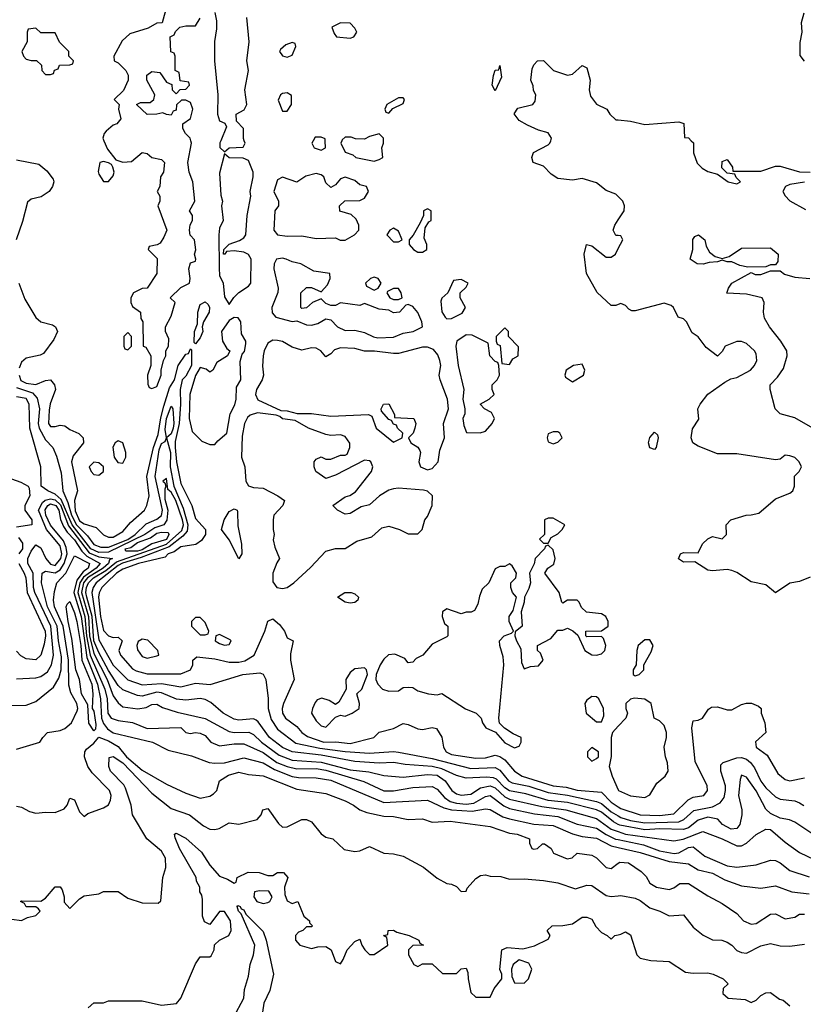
# Model space of a CAD drawing. Header units: inches. Extents: x 2348341 to 2479810, y 460419 to 613669.
# Tile 516 of 656: x 2417523 to 2420766, y 556425 to 560501. Entities that reach past the tile are written whole.
import ezdxf

# ---------------------------------------------------------------- set-up
doc = ezdxf.new("R2010")
doc.units = ezdxf.units.IN
doc.header["$MEASUREMENT"] = 0
for name, color, linetype in [('C4515', 7, 'Continuous'), ('C4516', 7, 'Continuous'), ('C4525', 7, 'Continuous'), ('C4526', 7, 'Continuous')]:
    doc.layers.add(name, color=color, linetype=linetype)

msp = doc.modelspace()

# ---------------------------------------------------------------- linework, layer by layer
at = {"layer": 'C4515', "color": 2}
for points, elevation in [([(2417870.7, 560000), (2417885.5, 559965.5), (2417920.7, 559920.7), (2417950, 559910.6), (2417985.4, 559914.6), (2418030, 559951.3), (2418050, 559946.8), (2418070, 559931), (2418110, 559922), (2418122, 559910), (2418118, 559870), (2418106, 559850), (2418102, 559810), (2418092, 559790), (2418102, 559770), (2418102, 559750), (2418094, 559730), (2418132, 559630), (2418119.8, 559600.2), (2418103.6, 559576.4), (2418091.6, 559568.4), (2418058, 559562), (2418054, 559550), (2418092, 559512), (2418090.7, 559450), (2418050.7, 559389.3), (2418030, 559388), (2417994, 559370), (2417982, 559350), (2417982, 559330), (2417990, 559314), (2418022, 559290), (2418023.6, 559263.6), (2418032, 559250), (2418034, 559150), (2418044.7, 559144.7), (2418064.7, 559110), (2418064.7, 559070), (2418052, 559030), (2418052.7, 558992.7), (2418058, 558978), (2418070, 558974), (2418090, 558982), (2418108, 559030), (2418108, 559050), (2418118, 559090), (2418128, 559110), (2418128, 559130), (2418139, 559150), (2418140.4, 559180.4), (2418126, 559210), (2418126, 559230), (2418150, 559274), (2418166, 559330), (2418146, 559350), (2418190, 559392), (2418226, 559410), (2418228, 559430), (2418222, 559470), (2418230, 559494), (2418250, 559502), (2418252, 559510), (2418246, 559530), (2418251.5, 559548.5), (2418246, 559590), (2418228.4, 559608.4), (2418226, 559630), (2418228.4, 559651.6), (2418238, 559670), (2418238, 559690), (2418226, 559710), (2418248, 559750), (2418239, 559830), (2418224, 559870), (2418219, 559910), (2418234, 559990), (2418231.3, 560000)], 82), ([(2418354.8, 560000), (2418351.3, 559991.3), (2418351.6, 559971.6), (2418370, 559954), (2418389.1, 559970.9), (2418447.3, 559972.7), (2418455.3, 559990), (2418451.9, 560000)], 82), ([(2418737.5, 560000), (2418732, 559990), (2418742, 559970), (2418770, 559961), (2418788, 559970), (2418787.5, 560000)], 82), ([(2418855.5, 560000), (2418851.3, 559990), (2418870, 559952), (2418901, 559941), (2418914, 559930), (2418990, 559916), (2419010, 559922), (2419026, 559930), (2419022, 559970), (2419028, 559990), (2419028, 560000)], 82), ([(2420000, 559768.9), (2419990, 559779.3), (2419950, 559794), (2419910, 559825.2), (2419850, 559844), (2419810, 559837.2), (2419750, 559844), (2419722, 559862), (2419690, 559895.3), (2419648, 559910), (2419642, 559930), (2419648.9, 559951.1), (2419710, 559982.8), (2419717.2, 559990), (2419720.6, 560000)], 78), ([(2417510, 559920.5), (2417602.5, 559902.5), (2417634.9, 559874.9), (2417660.7, 559840.7), (2417664, 559830), (2417659.1, 559810), (2417644, 559790), (2417611.7, 559768.3), (2417570, 559758), (2417554.6, 559745.4), (2417534.3, 559665.7), (2417508.1, 559590)], 78), ([(2420000, 559607), (2419990, 559608), (2419978, 559630), (2419985.2, 559650), (2420000, 559672.9)], 78), ([(2420000, 559322), (2419990, 559318), (2419970, 559318), (2419912.1, 559372.1), (2419869, 559450), (2419859.3, 559530), (2419868.7, 559570), (2419890, 559564.7), (2419950, 559518), (2419970, 559518), (2419988, 559530), (2420000, 559554)], 78), ([(2417519.1, 559410), (2417543.4, 559343.4), (2417590, 559267.7), (2417610, 559250.6), (2417658.4, 559238.4), (2417671, 559230), (2417678.8, 559210), (2417663.4, 559176.6), (2417620.7, 559119.3), (2417607.7, 559112.3), (2417550, 559100.5), (2417530, 559082.9), (2417521.2, 559058.8)], 78), ([(2417520.6, 559030), (2417527.8, 559007.8), (2417550, 558996.5), (2417590, 558990.3), (2417630, 559008), (2417650, 559010.7), (2417667.3, 558990), (2417670.4, 558969.6), (2417649.1, 558910.9), (2417644.4, 558884.4), (2417642.4, 558830), (2417650, 558817.3), (2417670, 558816.3), (2417690, 558822), (2417710, 558819.1), (2417730, 558804.9), (2417768, 558788), (2417786, 558770), (2417786.8, 558750), (2417743.9, 558696.1), (2417737.4, 558670), (2417762.4, 558550), (2417749.2, 558510.8), (2417751.7, 558468.3), (2417770, 558426.2), (2417790, 558413.4), (2417839, 558399), (2417869, 558369), (2417890, 558358.4), (2417910, 558359.5), (2417950, 558381.6), (2417980.6, 558419.4), (2418039.5, 558470), (2418049.5, 558490), (2418058.4, 558530), (2418049.5, 558610), (2418076.3, 558730), (2418096.3, 558783.7), (2418106.5, 558853.5), (2418118.8, 558901.2), (2418143.2, 558976.8), (2418163.1, 559010), (2418178.5, 559070), (2418210, 559115.8), (2418221.2, 559118.8), (2418230, 559138), (2418234, 559134), (2418234, 559070), (2418210, 559025.7), (2418195.2, 559010), (2418186.5, 558970), (2418188.8, 558908.8), (2418183.3, 558830), (2418165.5, 558754.5), (2418165.8, 558730), (2418171.7, 558670), (2418190, 558581), (2418234.9, 558490), (2418250, 558436), (2418292, 558390), (2418291.3, 558370), (2418274.4, 558345.6), (2418251, 558329), (2418190, 558318.4), (2418161.6, 558298.4), (2418137.3, 558290), (2418124.4, 558275.6), (2418014, 558250), (2417950, 558226.4), (2417923.9, 558210), (2417881.5, 558170), (2417862.4, 558150), (2417851.1, 558128.9), (2417848.8, 558110), (2417857, 558030), (2417870, 557972.2), (2417890, 557950.3), (2417910, 557943.8), (2417930, 557944.9), (2417947.3, 557930), (2417932.7, 557890), (2417939.3, 557870), (2417990, 557814.4), (2418005.1, 557805.1), (2418050, 557792.7), (2418190, 557792.4), (2418229.2, 557810), (2418239.3, 557830), (2418239.3, 557850), (2418256, 557864), (2418330, 557855.2), (2418390, 557841.2), (2418430, 557840.7), (2418453.8, 557846.2), (2418492.8, 557870), (2418536.9, 557970), (2418550, 558011), (2418570, 558021), (2418597.5, 557997.5), (2418618, 557970), (2418630, 557942), (2418654, 557930), (2418643.5, 557876.5), (2418642.8, 557850), (2418659.1, 557770), (2418614.9, 557670), (2418608.8, 557650), (2418610.4, 557630), (2418622.4, 557610), (2418670, 557575.3), (2418690, 557550.4), (2418713.4, 557533.4), (2418781, 557510), (2418831.3, 557511.3), (2418890, 557505.2), (2418988, 557530), (2419010, 557552), (2419070, 557566.8), (2419110, 557587.3), (2419130, 557584), (2419170, 557564.9), (2419190, 557562), (2419230, 557570.7), (2419247.1, 557567.1), (2419270, 557531), (2419277.1, 557490), (2419288, 557470), (2419310, 557459.6), (2419410, 557444.2), (2419450, 557446), (2419490, 557456.5), (2419510, 557450.3), (2419530, 557436.5), (2419570.4, 557390), (2419602, 557370), (2419730, 557329.3), (2419783.6, 557323.6), (2419830, 557311.1), (2419930, 557303.1), (2419970, 557262), (2420000, 557242.3)], 78), ([(2417510, 558977.8), (2417575.8, 558955.8), (2417594.9, 558934.9), (2417604.1, 558890), (2417599.4, 558830), (2417603.5, 558810), (2417630, 558761.3), (2417660.5, 558730), (2417674.6, 558694.6), (2417694.2, 558625.8), (2417700.8, 558550), (2417721.8, 558501.8), (2417737.5, 558450), (2417757.5, 558410), (2417803.9, 558363.9), (2417830, 558328.5), (2417858, 558318), (2417890, 558317.3), (2417970, 558349.7), (2418000.9, 558370), (2418045.9, 558414.1), (2418090, 558432.9), (2418110, 558448.7), (2418113.1, 558470), (2418110, 558489.3), (2418083.4, 558610), (2418099.5, 558720.5), (2418110, 558746.5), (2418124.8, 558755.2), (2418129.8, 558770), (2418125.2, 558805.2), (2418130, 558850.5), (2418150, 558901.6), (2418156.9, 558890), (2418160.9, 558830), (2418157.7, 558810), (2418150, 558786.6), (2418130.4, 558769.6), (2418146.6, 558710), (2418145.3, 558650), (2418160.9, 558570), (2418199.3, 558479.3), (2418218.4, 558410), (2418216, 558384), (2418197.2, 558362.8), (2418141.5, 558318.5), (2418025.5, 558274.5), (2417948.2, 558251.8), (2417930, 558241.5), (2417838.8, 558170), (2417826.3, 558150), (2417821.2, 558130), (2417850, 557934.4), (2417910, 557828.9), (2417970, 557767.7), (2418030, 557747.9), (2418110, 557753), (2418190, 557739.6), (2418250, 557754.4), (2418311.1, 557748.9), (2418446, 557790), (2418516.8, 557796.8), (2418530, 557791.3), (2418540.7, 557770), (2418550.3, 557690.3), (2418550.3, 557649.7), (2418563.4, 557603.4), (2418590, 557563.8), (2418665.8, 557505.8), (2418764.7, 557484.7), (2418870, 557471), (2418970, 557464.2), (2419070, 557471.6), (2419090, 557469.1), (2419230, 557442.6), (2419390, 557401.1), (2419490, 557404.7), (2419510, 557394.6), (2419545.2, 557350), (2419561.3, 557341.3), (2419630, 557327.7), (2419710, 557301.4), (2419790, 557290.9), (2419910, 557264.1), (2419930, 557256.2), (2419970, 557222.3), (2420000, 557204.7)], 74), ([(2420000, 557169.6), (2419980.1, 557180.1), (2419930, 557220.6), (2419910, 557230.2), (2419790, 557260.9), (2419710, 557268.7), (2419616.9, 557296.9), (2419550, 557308.5), (2419530, 557321.1), (2419496.4, 557356.4), (2419483, 557363), (2419454.5, 557365.5), (2419370, 557360.9), (2419330, 557372.7), (2419270, 557399.8), (2419230.1, 557410.1), (2419118, 557418), (2419070, 557426.5), (2419010, 557423.9), (2418910.2, 557430.2), (2418770, 557455.9), (2418650, 557470.2), (2418610, 557488.1), (2418556, 557530), (2418510, 557594.4), (2418500.8, 557600.8), (2418490, 557607), (2418430, 557601.3), (2418410, 557604.9), (2418364.9, 557630), (2418314.1, 557674.1), (2418290, 557686.4), (2418270, 557690.3), (2418210, 557683.7), (2418171.2, 557688.8), (2418110, 557714.2), (2418090, 557717.5), (2418030, 557700.8), (2418010, 557704), (2417950, 557726.3), (2417930, 557744.4), (2417890, 557806.5), (2417850, 557882), (2417830.1, 557930), (2417822.6, 558030), (2417800.4, 558110), (2417796.4, 558130), (2417798.6, 558150), (2417806.9, 558170), (2417827.5, 558190), (2417879.2, 558220.8), (2417923.5, 558256.5), (2418130, 558329.9), (2418194.2, 558385.8), (2418200.5, 558410), (2418196.7, 558430), (2418169.3, 558510), (2418150, 558544.7), (2418136, 558556), (2418130, 558601), (2418115.3, 558590), (2418123.2, 558583.2), (2418127, 558570), (2418123.1, 558556.9), (2418123.5, 558516.5), (2418135.3, 558470), (2418131.2, 558428.8), (2418119.8, 558410), (2418082.2, 558397.8), (2418041.2, 558370), (2417890, 558296.8), (2417850, 558295.6), (2417817.3, 558310), (2417739.5, 558410), (2417694.5, 558514.5), (2417670, 558537.5), (2417638.8, 558550), (2417611, 558570), (2417610.4, 558650), (2417564.6, 558810), (2417562.3, 558910), (2417550, 558932.3), (2417510, 558940.2)], 70), ([(2417450, 558614), (2417526.8, 558586.8), (2417558, 558570), (2417562, 558562), (2417565.2, 558530), (2417543.7, 558490), (2417543.7, 558470), (2417573.6, 558430), (2417573.2, 558410), (2417510, 558400.7)], 70), ([(2417450, 557662), (2417550, 557662.8), (2417590, 557678.8), (2417662, 557738), (2417685.3, 557774.7), (2417695, 557810), (2417696, 557864), (2417683, 557930), (2417677.4, 557990), (2417638, 558070), (2417613.1, 558170), (2417616.2, 558210), (2417630, 558218.3), (2417670, 558210.9), (2417690, 558222.9), (2417707.1, 558250), (2417718.8, 558290), (2417715.5, 558315.5), (2417703.6, 558343.6), (2417650, 558408.6), (2417630.6, 558450), (2417627.7, 558472.3), (2417638.9, 558490), (2417650, 558496.6), (2417672.8, 558490), (2417684.4, 558470), (2417692.2, 558432.2), (2417703.6, 558403.6), (2417719.4, 558379.4), (2417750, 558347.5), (2417780.3, 558300.3), (2417800.1, 558280.1), (2417855.2, 558250), (2417839, 558230), (2417786.8, 558193.2), (2417771.9, 558170), (2417763.3, 558130), (2417792.1, 558030), (2417799.5, 557950), (2417814.9, 557870), (2417874.6, 557730), (2417885.1, 557690), (2417887.5, 557630), (2417901.3, 557610), (2417930, 557599.6), (2417990, 557591.8), (2418050, 557566.7), (2418190, 557570.5), (2418210.8, 557550.8), (2418230, 557546), (2418249.4, 557550.6), (2418270, 557547.3), (2418290, 557537.3), (2418314, 557510), (2418350, 557494.4), (2418410, 557503.1), (2418450, 557502.6), (2418530, 557467.1), (2418586.5, 557426.5), (2418630, 557409.4), (2418670, 557399.8), (2418750, 557400.6), (2418790, 557394.4), (2418946.8, 557346.8), (2419030, 557308.9), (2419070, 557308.9), (2419150, 557323.2), (2419230, 557326), (2419250, 557315.8), (2419281.1, 557281.1), (2419304.3, 557264.3), (2419330, 557257.1), (2419370, 557254), (2419402.1, 557257.9), (2419450, 557285.5), (2419470, 557288.9), (2419526.2, 557246.2), (2419550, 557236.2), (2419653.4, 557213.4), (2419750, 557202.9), (2419830, 557170.2), (2419910, 557154.4), (2419950, 557127.5), (2419988.9, 557108.9), (2420000, 557106.6)], 62), ([(2417510, 557772.2), (2417590, 557776.5), (2417610, 557781.7), (2417638, 557802), (2417654.5, 557830), (2417662.2, 557870), (2417651.2, 557990), (2417585.8, 558130), (2417579.4, 558150), (2417578.3, 558210), (2417556.8, 558250), (2417556.8, 558270), (2417570, 558300.5), (2417590, 558326.4), (2417610, 558314.4), (2417630.2, 558270), (2417650, 558246.5), (2417670, 558241.8), (2417693.5, 558270), (2417697.6, 558290), (2417690, 558322.7), (2417633.3, 558390), (2417600.7, 558470), (2417617.4, 558502.6), (2417628.4, 558511.6), (2417650, 558518), (2417670, 558513.7), (2417692, 558492), (2417725.2, 558405.2), (2417810, 558293.9), (2417850, 558278), (2417907.3, 558270), (2417894.6, 558265.4), (2417890.1, 558250), (2417868.1, 558230), (2417803.6, 558190), (2417786.7, 558170), (2417778.7, 558130), (2417808.1, 558030), (2417811.9, 557950), (2417830, 557876.9), (2417884.1, 557770), (2417910, 557701.3), (2417930, 557672.4), (2417950, 557656.3), (2418011.2, 557648.8), (2418046.1, 557653.9), (2418070, 557665.5), (2418090, 557667.3), (2418113.1, 557653.1), (2418174.4, 557634.4), (2418290, 557607.7), (2418390, 557554), (2418410.2, 557550.2), (2418471.2, 557551.2), (2418490, 557542), (2418523.1, 557510), (2418596.7, 557456.7), (2418650, 557435.2), (2418770, 557426.7), (2418890, 557396.3), (2418967.2, 557387.2), (2419030, 557371.7), (2419110, 557364.9), (2419210, 557376.2), (2419250, 557372.9), (2419283.1, 557350), (2419310.4, 557310), (2419330, 557296.5), (2419350, 557290.3), (2419390, 557295.3), (2419430, 557321.3), (2419470, 557329.2), (2419490, 557321.2), (2419530, 557284.5), (2419550, 557273.8), (2419683.6, 557243.6), (2419782.8, 557230), (2419910, 557194.7), (2419970.7, 557150.7), (2420000, 557139.8)], 66), ([(2417518, 558358), (2417534.1, 558334.1), (2417534.2, 558310), (2417519.7, 558290)], 70), ([(2417510, 557481), (2417606, 557510), (2417618, 557530), (2417638, 557550), (2417690, 557558.8), (2417710, 557567.3), (2417737.2, 557590), (2417760.1, 557639.9), (2417763, 557650), (2417759.1, 557670), (2417735, 557715), (2417726.3, 557746.3), (2417724.2, 557850), (2417702.4, 557990), (2417666.6, 558070), (2417662, 558098), (2417666.1, 558133.9), (2417676.9, 558170), (2417713.8, 558210), (2417750, 558282), (2417811.5, 558250), (2417806.7, 558230), (2417785.1, 558214.9), (2417759.6, 558180.4), (2417746.9, 558130), (2417777.1, 558030), (2417800.6, 557860.6), (2417844.6, 557750), (2417857, 557690), (2417861.8, 557610), (2417870, 557587.4), (2417885.7, 557565.7), (2417910, 557548.9), (2418072, 557510), (2418137.5, 557477.5), (2418233.5, 557453.5), (2418306.6, 557426.6), (2418330, 557422.7), (2418370, 557424.4), (2418450, 557444.9), (2418530, 557424.4), (2418577.6, 557397.6), (2418650, 557368.1), (2418676.4, 557363.6), (2418750, 557363.2), (2418810, 557353.4), (2419030, 557260.2), (2419210, 557270.3), (2419278.3, 557238.3), (2419310, 557230.2), (2419395.7, 557224.3), (2419450, 557234.3), (2419470, 557231.8), (2419521.7, 557201.7), (2419550, 557192.6), (2419650, 557171.4), (2419730, 557165.7), (2419810.2, 557130.2), (2419850, 557120.2), (2419910, 557113.4), (2419970, 557081.1), (2420000, 557074.2)], 58), ([(2417519, 558250), (2417541.4, 558210), (2417547.6, 558190), (2417553.2, 558130), (2417627.7, 557970), (2417629.8, 557950), (2417624.4, 557915.6), (2417610, 557871), (2417590, 557850.8), (2417550, 557855.5), (2417527.2, 557867.2), (2417510, 557886.8)], 70), ([(2420000, 557576.2), (2419976, 557550), (2419970.9, 557529.1), (2419970.9, 557450.9), (2419962.8, 557410), (2419974, 557370), (2420000, 557312.2)], 82), ([(2417510, 557244.7), (2417530, 557241), (2417563.5, 557223.5), (2417590, 557216), (2417630, 557221), (2417670, 557218.8), (2417706.3, 557233.7), (2417719, 557250), (2417730, 557278), (2417750, 557272), (2417770, 557222), (2417790, 557202), (2417805.2, 557214.8), (2417870, 557238), (2417890, 557251.3), (2417898, 557270), (2417900.9, 557290), (2417894.5, 557310), (2417822.9, 557382.9), (2417805.1, 557410), (2417791.3, 557450), (2417791.6, 557470), (2417798.9, 557481.1), (2417830, 557506.4), (2417850, 557530.8), (2417890, 557515.9), (2417930, 557491.6), (2417964.4, 557450), (2418030, 557394.4), (2418130, 557336.4), (2418210, 557298.4), (2418270, 557278), (2418310, 557286.8), (2418324.1, 557295.9), (2418339, 557310), (2418349.5, 557350.5), (2418387, 557373), (2418430, 557386), (2418470, 557375.8), (2418529.6, 557370.4), (2418670, 557315.6), (2418790, 557297.6), (2418870, 557267.3), (2418904.7, 557250), (2418930, 557230.7), (2418958.8, 557218.8), (2419030, 557204), (2419070, 557202.8), (2419130, 557190.7), (2419190, 557193.4), (2419230, 557178.8), (2419303.5, 557183.5), (2419470, 557161.6), (2419550, 557133.4), (2419582, 557130), (2419632, 557110), (2419632.7, 557092.7), (2419642, 557070), (2419650, 557066.8), (2419666, 557070), (2419686, 557090), (2419694, 557090), (2419722, 557070), (2419732, 557050), (2419787.9, 557027.9), (2419808.9, 557031.1), (2419830, 557051), (2419890, 557042.8), (2419910, 557031), (2419950, 556990.8), (2419970, 556986.8), (2420000, 557009.5)], 54), ([(2417490, 556778), (2417530, 556772), (2417555.3, 556784.7), (2417590, 556792), (2417608, 556810), (2417600.4, 556820.4), (2417590, 556828), (2417550, 556828), (2417542, 556842), (2417526, 556850), (2417530, 556854), (2417610, 556851.3), (2417630, 556864.7), (2417670, 556911), (2417690, 556911.3), (2417699.1, 556899.1), (2417706.8, 556870), (2417707.3, 556847.3), (2417730, 556822), (2417770, 556862), (2417790, 556874), (2417850, 556882), (2417870, 556892), (2417930, 556892), (2417970, 556864.7), (2418030, 556844.7), (2418096.4, 556843.6), (2418107.3, 556852.7), (2418114.5, 556950), (2418128, 556992), (2418126.6, 557030), (2418110, 557059.5), (2418049.3, 557110), (2417990, 557208.7), (2417983.7, 557250), (2417960, 557320), (2417953.2, 557333.2), (2417898.9, 557390), (2417891.3, 557410), (2417893.6, 557446.4), (2417909.4, 557450.6), (2417950, 557424.9), (2418070, 557299.6), (2418150, 557235.5), (2418226, 557210), (2418283.6, 557163.6), (2418310, 557150.4), (2418330, 557148.2), (2418347.6, 557152.4), (2418390, 557176), (2418430, 557171), (2418506, 557190), (2418522, 557210), (2418529.3, 557230.7), (2418550, 557236), (2418593.2, 557173.2), (2418610, 557158.8), (2418630, 557159.1), (2418690, 557190.6), (2418710, 557190.6), (2418730, 557180.7), (2418770.3, 557130.3), (2418790, 557117.1), (2418818.8, 557110), (2418865.8, 557065.8), (2418910, 557057.3), (2418930, 557060.7), (2418970, 557078.8), (2419030, 557050.5), (2419070, 557047.3), (2419110, 557038), (2419193.2, 556993.2), (2419250, 556946.8), (2419290, 556924.7), (2419310, 556922), (2419330, 556912), (2419350, 556892), (2419370, 556894), (2419374, 556906), (2419410, 556946), (2419430, 556958), (2419450, 556961), (2419470, 556954.8), (2419514.4, 556954.4), (2419550, 556942.8), (2419610, 556944), (2419690, 556937.1), (2419750, 556927.3), (2419823.4, 556903.4), (2419870, 556918), (2419890, 556916.3), (2419950, 556874.8), (2419970, 556870.7), (2420000, 556874.3)], 50), ([(2417806, 556410), (2417828.9, 556431.1), (2417870, 556431), (2417890, 556438.8), (2418030, 556438.8), (2418110, 556422), (2418171.5, 556428.5), (2418189, 556450), (2418250, 556592), (2418270, 556622), (2418310, 556622), (2418314.6, 556625.4), (2418328, 556650), (2418328.9, 556671.1), (2418349.2, 556690.8), (2418388.7, 556710), (2418398, 556730), (2418395.6, 556770), (2418370, 556809.2), (2418350, 556808.7), (2418310, 556755.3), (2418286.8, 556766.8), (2418279.3, 556790), (2418278.6, 556858.6), (2418276.5, 556876.5), (2418268.7, 556890), (2418268, 556910), (2418254.6, 556934.6), (2418253.2, 556950), (2418184.7, 557070), (2418166.3, 557113.7), (2418164, 557130), (2418170, 557134), (2418210, 557113), (2418274.6, 557054.6), (2418310, 557000.7), (2418350, 556954.8), (2418383, 556943), (2418410, 556926.8), (2418418, 556930), (2418422, 556950), (2418467.5, 556972.5), (2418514, 556970), (2418550, 556958), (2418570, 556958), (2418590, 556971.3), (2418614, 556970), (2418632, 556950), (2418618, 556910), (2418619.6, 556879.6), (2418630, 556854), (2418650, 556842), (2418674, 556850), (2418698, 556790), (2418722, 556770), (2418722, 556762), (2418734, 556750), (2418730, 556746), (2418710, 556746), (2418694, 556730), (2418676, 556724), (2418664.7, 556710), (2418664.7, 556690), (2418682, 556670), (2418730, 556656), (2418756.4, 556663.6), (2418790, 556664.7), (2418811.3, 556650), (2418830, 556602), (2418850, 556592), (2418862, 556610), (2418877.2, 556650), (2418910, 556684.7), (2418930, 556694), (2418938, 556670), (2418951.3, 556650), (2418970, 556631.3), (2418990, 556631.3), (2419046, 556670), (2419042, 556702), (2419028, 556710), (2419046, 556714), (2419048, 556730), (2419070, 556731.3), (2419083.6, 556723.6), (2419134, 556710), (2419174, 556690), (2419178, 556678), (2419194, 556670), (2419150, 556668), (2419132, 556650), (2419132, 556630), (2419154, 556590), (2419170, 556582), (2419190, 556592), (2419230, 556592), (2419272.7, 556552.7), (2419330, 556552), (2419350, 556572), (2419370, 556574), (2419376.9, 556556.9), (2419378, 556530), (2419390, 556474), (2419410, 556454), (2419470, 556454), (2419486, 556490), (2419518, 556530), (2419518, 556550), (2419509.3, 556569.3), (2419518, 556650), (2419540.2, 556659.8), (2419604.7, 556655.3), (2419652.5, 556667.5), (2419710, 556694), (2419718, 556710), (2419706, 556730), (2419726, 556750), (2419770, 556751), (2419810, 556758.8), (2419850, 556786), (2419870, 556786), (2419890, 556778), (2419907.5, 556747.5), (2419930, 556722), (2419954, 556710), (2419970, 556694), (2419986, 556710), (2420000, 556712.8)], 46), ([(2418407.3, 556370), (2418449.6, 556450), (2418453.6, 556486.4), (2418470, 556542), (2418476.9, 556590), (2418490.9, 556630), (2418495.1, 556670), (2418439.3, 556799.3), (2418428.3, 556810), (2418422.7, 556830), (2418425.6, 556834.4), (2418435.5, 556830), (2418439.6, 556819.6), (2418450, 556815.5), (2418458.4, 556798.4), (2418530, 556726), (2418542.8, 556690), (2418573, 556550), (2418557.8, 556482.2), (2418532.7, 556430), (2418527.5, 556392.5)], 42)]:
    msp.add_lwpolyline(points, dxfattribs=dict(at, elevation=elevation))
for points, elevation in [([(2418370, 559946), (2418350, 559866), (2418354.4, 559774.4), (2418362, 559750), (2418358, 559730), (2418364.7, 559670), (2418350, 559638), (2418346.2, 559610), (2418348, 559472), (2418350, 559442), (2418364.7, 559410), (2418370, 559354), (2418390, 559322), (2418408.9, 559351.1), (2418428.9, 559371.1), (2418470, 559398), (2418479, 559410), (2418480.9, 559510), (2418470, 559529), (2418450, 559539.3), (2418410, 559544), (2418378, 559542), (2418372, 559530), (2418366, 559530), (2418368, 559550), (2418390, 559572), (2418432.9, 559587.1), (2418450, 559598), (2418459, 559610), (2418464, 559690), (2418479.3, 559770), (2418476, 559790), (2418489.2, 559850), (2418489.2, 559870), (2418470, 559918), (2418447.3, 559927.3), (2418389, 559929)], 82), ([(2417870, 559914), (2417854, 559910), (2417847.5, 559872.5), (2417850, 559862), (2417870, 559831.3), (2417890, 559831.3), (2417910, 559854), (2417914, 559870), (2417908.7, 559890), (2417902, 559902), (2417890, 559908.7)], 82), ([(2418750, 559864), (2418707.1, 559852.9), (2418670, 559828), (2418610, 559848.7), (2418590, 559838), (2418574.8, 559790), (2418594, 559750), (2418594, 559730), (2418578.8, 559710), (2418574.8, 559630), (2418590, 559611), (2418630, 559604.9), (2418690, 559606.8), (2418750, 559594.8), (2418830, 559598), (2418848.3, 559588.3), (2418870, 559588), (2418908.7, 559610), (2418926, 559630), (2418926, 559650), (2418915.3, 559675.3), (2418894, 559694), (2418848, 559708), (2418846, 559730), (2418868.9, 559751.1), (2418930, 559752), (2418950, 559762), (2418966, 559790), (2418958, 559810), (2418930, 559818), (2418910, 559835.3), (2418870, 559849), (2418850, 559842), (2418830, 559818), (2418810, 559806), (2418790, 559826), (2418782, 559850), (2418770, 559859)], 82), ([(2419210, 559718), (2419194, 559710), (2419194, 559690), (2419179.6, 559660.4), (2419151.6, 559608.4), (2419134, 559590), (2419134, 559570), (2419152, 559550), (2419170, 559538), (2419190, 559538), (2419208, 559550), (2419208, 559570), (2419196.4, 559596.4), (2419200.4, 559639.6), (2419216.4, 559663.6), (2419226, 559670), (2419226, 559710)], 82), ([(2419070, 559638), (2419054, 559630), (2419042, 559610), (2419070, 559581), (2419090, 559582), (2419106, 559590), (2419090, 559626)], 82), ([(2418610, 559513.2), (2418586, 559510), (2418576, 559490), (2418574.8, 559470), (2418592, 559390), (2418591.6, 559371.6), (2418566, 559310), (2418567.1, 559287.1), (2418582, 559270), (2418650, 559252), (2418670, 559254), (2418710, 559238), (2418730, 559236), (2418756.5, 559243.5), (2418790, 559262), (2418810, 559258), (2418838, 559230), (2418870, 559214.8), (2418910, 559216), (2418950, 559206), (2418987.5, 559187.5), (2419004.5, 559184.5), (2419070, 559187.3), (2419110, 559204), (2419150.9, 559210.9), (2419189.2, 559230), (2419186.6, 559250), (2419170, 559289), (2419150, 559314), (2419130, 559322), (2419121, 559319), (2419094, 559290), (2419070, 559288), (2419050, 559298), (2419010, 559302), (2418950, 559326), (2418930, 559318), (2418850, 559328.7), (2418830, 559318), (2418810, 559318), (2418790, 559326), (2418770, 559346), (2418734, 559330), (2418710, 559308), (2418690, 559306), (2418686, 559310), (2418686, 559370), (2418710, 559392), (2418730, 559392), (2418770, 559374), (2418796.4, 559403.6), (2418808, 559430), (2418806, 559450), (2418740.4, 559460.4), (2418686, 559490), (2418650, 559498), (2418626, 559510)], 82), ([(2418990, 559435.3), (2418974, 559430), (2418954, 559410), (2418958, 559398), (2418990, 559382), (2419006, 559390), (2419018, 559410), (2419006, 559430)], 82), ([(2419350, 559426), (2419318, 559422), (2419294, 559370), (2419270, 559348), (2419264.9, 559335.1), (2419270, 559292), (2419282.8, 559270), (2419290, 559262.8), (2419310, 559264), (2419353.6, 559286.4), (2419368, 559310), (2419346, 559350), (2419346, 559370), (2419370, 559394), (2419378, 559410)], 82), ([(2419090, 559388), (2419070, 559388), (2419044.7, 559375.3), (2419042, 559370), (2419054, 559350), (2419070, 559342), (2419090, 559342), (2419106, 559350), (2419102, 559370)], 82), ([(2418250, 559159), (2418244.5, 559164.5), (2418245.7, 559210), (2418258.4, 559241.6), (2418259.3, 559290), (2418270, 559321.6), (2418290, 559332.4), (2418302.4, 559322.4), (2418308.2, 559310), (2418306.7, 559290), (2418284, 559250), (2418278, 559230), (2418280.4, 559210), (2418270, 559184)], 78), ([(2418410, 559268), (2418390, 559255.3), (2418358, 559210), (2418362, 559170), (2418379.6, 559139.6), (2418392, 559130), (2418382, 559110), (2418338, 559082), (2418322, 559050), (2418310, 559042), (2418294, 559054), (2418270, 559061.2), (2418250, 559028.7), (2418226.4, 558950), (2418224, 558850), (2418236, 558796), (2418276.9, 558756.9), (2418310, 558742), (2418330, 558742), (2418342, 558758), (2418379.3, 558790), (2418394, 558870), (2418412.9, 558907.1), (2418419, 558930), (2418420.4, 558979.6), (2418437.2, 559010), (2418434.6, 559085.4), (2418444, 559116), (2418452.5, 559127.5), (2418459, 559159), (2418458, 559170), (2418440.4, 559200.4), (2418438, 559250), (2418427.3, 559267.3)], 82), ([(2417970, 559206), (2417954, 559190), (2417954, 559150), (2417958, 559138), (2417970, 559134), (2417986, 559150), (2417986, 559190)], 82), ([(2419370, 559196), (2419331.3, 559170), (2419327.7, 559150), (2419337.3, 559070), (2419361, 558970), (2419356, 558930), (2419364.7, 558890), (2419364.7, 558870), (2419356, 558850), (2419360.7, 558820.7), (2419372, 558792), (2419428.9, 558791.1), (2419450, 558798), (2419478, 558830), (2419488, 558850), (2419474.6, 558874.6), (2419446, 558890), (2419428, 558910), (2419466, 558930), (2419486, 558950), (2419478, 558970), (2419478, 558990), (2419498, 559010), (2419508, 559030), (2419506, 559070), (2419502, 559082), (2419490, 559086), (2419468, 559110), (2419462, 559162), (2419395.5, 559195.5)], 82), ([(2419530, 559226), (2419494, 559190), (2419494, 559170), (2419498, 559158), (2419511.6, 559151.6), (2419518, 559078), (2419550, 559074), (2419563.1, 559096.9), (2419586, 559110), (2419587.3, 559147.3), (2419546, 559190), (2419546, 559210)], 82), ([(2418570, 559174), (2418550, 559162), (2418534, 559130), (2418530.7, 559110), (2418527.3, 559067.3), (2418531.1, 559028.9), (2418526, 559010), (2418502.8, 558970), (2418498.8, 558950), (2418507.7, 558927.7), (2418603.6, 558883.6), (2418630, 558882), (2418671, 558871), (2418730, 558870.8), (2418810, 558859.1), (2418966, 558866), (2418979.8, 558859.8), (2418998, 558810), (2419070, 558752), (2419106, 558770), (2419108, 558790), (2419086, 558810), (2419082, 558822), (2419070, 558826), (2419062, 558842), (2419050, 558846), (2419020.4, 558880.4), (2419018, 558890), (2419028, 558910), (2419050, 558911.3), (2419074, 558866), (2419074, 558854), (2419154, 558850), (2419162, 558830), (2419158, 558810), (2419150.9, 558789.1), (2419132, 558770), (2419142, 558750), (2419170, 558732), (2419178, 558718), (2419181, 558710), (2419174.8, 558670), (2419181, 558650), (2419210, 558637.3), (2419230, 558642.8), (2419254.5, 558670), (2419261.5, 558718.5), (2419280.9, 558770), (2419277.2, 558830), (2419297.2, 558890), (2419293.2, 558930), (2419262.7, 559010), (2419259, 559030), (2419265.2, 559070), (2419260.9, 559090), (2419253.4, 559113.4), (2419235.8, 559135.8), (2419210, 559145.1), (2419190, 559145.1), (2419090, 559119.3), (2419070, 559119.3), (2418990.7, 559129.3), (2418949.3, 559129.3), (2418910, 559139.3), (2418850, 559142), (2418825.5, 559134.5), (2418810, 559118), (2418790, 559106), (2418768.7, 559130), (2418750, 559141.2), (2418730, 559142.7), (2418690, 559133.2), (2418650, 559145.2), (2418610, 559169), (2418590, 559173.2)], 82), ([(2419850, 559075.3), (2419814, 559070), (2419784.7, 559050), (2419778, 559030), (2419781, 559021), (2419810, 559002), (2419855.3, 559030), (2419862, 559050)], 82), ([(2418507.1, 558872.9), (2418475.9, 558864.1), (2418465.5, 558854.5), (2418453.4, 558830), (2418443.4, 558776.6), (2418440.4, 558690), (2418454, 558650), (2418458.8, 558590), (2418470, 558571.3), (2418490, 558564), (2418530, 558562), (2418591.3, 558530), (2418618, 558510), (2418611.3, 558490), (2418574.8, 558450), (2418571, 558430), (2418571.1, 558391.1), (2418576, 558370), (2418571.6, 558348.4), (2418578, 558318), (2418598, 558270), (2418586.8, 558253.2), (2418570.8, 558210), (2418570, 558174), (2418586.8, 558150), (2418610, 558146.4), (2418630, 558150.7), (2418657.2, 558170), (2418726.3, 558233.7), (2418790, 558301), (2418830, 558311.3), (2418870, 558312), (2418918, 558342), (2418979.3, 558360.7), (2419022, 558398), (2419050, 558404.7), (2419094, 558390), (2419130, 558372), (2419170, 558372), (2419188, 558390), (2419199, 558430), (2419210, 558444.7), (2419229.3, 558490), (2419231.6, 558530), (2419210, 558549.4), (2419193.4, 558553.4), (2419090, 558561.2), (2419070, 558559), (2419050, 558553.2), (2419011.3, 558530), (2418970, 558493.2), (2418935.9, 558484.1), (2418890, 558457.2), (2418870, 558454), (2418838, 558470), (2418818, 558490), (2418870, 558526), (2418888.9, 558531.1), (2418912.9, 558547.1), (2418979, 558630), (2418984, 558650), (2418975.3, 558670), (2418970, 558675.3), (2418950, 558678), (2418830, 558615.3), (2418790, 558602), (2418748.7, 558630), (2418742, 558650), (2418742, 558670), (2418750, 558682), (2418770, 558691), (2418790, 558682), (2418810, 558682), (2418850, 558698), (2418870, 558698), (2418877.2, 558702.8), (2418888.7, 558730), (2418888.4, 558748.4), (2418870, 558775.3), (2418850, 558782), (2418810, 558779), (2418790, 558784), (2418718, 558810), (2418662, 558842), (2418610, 558849.2), (2418599, 558859), (2418584, 558864)], 82), ([(2419750, 558795.3), (2419730, 558795.3), (2419710, 558786), (2419706, 558770), (2419710, 558754), (2419730, 558744.7), (2419750, 558752), (2419768, 558770), (2419758, 558790)], 82), ([(2417930, 558757.2), (2417918, 558750), (2417908.3, 558731.7), (2417914, 558690), (2417928.3, 558668.3), (2417950, 558664.9), (2417962, 558690), (2417962, 558710), (2417950, 558748.7)], 82), ([(2417830, 558669.2), (2417810.8, 558650), (2417818.8, 558630), (2417830, 558618.8), (2417850, 558614.8), (2417869, 558630), (2417869.2, 558650), (2417850, 558666)], 82), ([(2418430, 558268.7), (2418390, 558348), (2418358, 558390), (2418369.3, 558430), (2418390, 558464.7), (2418410, 558476), (2418422, 558470), (2418423.6, 558463.6), (2418425.2, 558405.2), (2418440.7, 558330), (2418442, 558290)], 78), ([(2419730, 558438), (2419710, 558438), (2419694, 558430), (2419694, 558370), (2419674, 558350), (2419690, 558334), (2419710, 558334), (2419722, 558358), (2419750, 558372), (2419768, 558390), (2419778, 558410)], 82), ([(2418010, 558300.6), (2417980.6, 558300.6), (2417961.5, 558301.5), (2417959.3, 558310), (2417983.3, 558316.7), (2418010, 558337.4), (2418063.4, 558356.6), (2418090, 558376), (2418110, 558380.1), (2418137.6, 558377.6), (2418139.3, 558370), (2418130, 558348.5), (2418069, 558331), (2418030, 558307)], 66), ([(2419710, 558326), (2419698, 558322), (2419694, 558310), (2419656, 558270), (2419651.3, 558248.7), (2419632, 558210), (2419636, 558170), (2419630, 558146), (2419611.3, 558110), (2419611, 558090), (2419598, 558050), (2419602, 557990), (2419572.7, 557967.3), (2419572, 557950), (2419578, 557930), (2419596.9, 557896.9), (2419599.6, 557839.6), (2419610, 557814), (2419636.4, 557823.6), (2419670, 557826.8), (2419688.7, 557850), (2419678, 557878), (2419666, 557890), (2419666, 557910), (2419720.4, 557939.6), (2419750, 557974), (2419770, 557974), (2419790, 557982), (2419811.6, 557971.6), (2419832.7, 557952.7), (2419862, 557890), (2419890, 557871.3), (2419910, 557870.8), (2419930, 557876), (2419944, 557890), (2419949, 557910), (2419939, 557939), (2419930, 557948), (2419870, 557946), (2419866, 557950), (2419866, 557970), (2419930, 557971.3), (2419958, 557990), (2419958, 558010), (2419948, 558030), (2419930, 558042), (2419868.4, 558048.4), (2419847.3, 558067.3), (2419838, 558090), (2419830, 558098), (2419790, 558098), (2419770, 558086), (2419766, 558090), (2419755.3, 558130), (2419695.3, 558210), (2419708, 558230), (2419732.9, 558247.1), (2419739, 558270), (2419730, 558306)], 82), ([(2419550, 558248), (2419530, 558238), (2419510, 558238), (2419490, 558228), (2419464.7, 558170), (2419436.9, 558143.1), (2419424.9, 558115.1), (2419418.8, 558081.2), (2419404.7, 558055.3), (2419391.1, 558048.9), (2419370, 558048.7), (2419350, 558042), (2419290, 558062), (2419272, 558050), (2419271.3, 558030), (2419281, 558001), (2419294, 557990), (2419294, 557950), (2419290, 557946), (2419230, 557915.3), (2419191.3, 557870), (2419164, 557856), (2419150, 557842), (2419130, 557838), (2419117.2, 557857.2), (2419074.8, 557874.8), (2419048.3, 557871.7), (2419030, 557854), (2419014.8, 557830), (2418998, 557790), (2418996, 557770), (2419004.7, 557750), (2419024.7, 557730), (2419050, 557721), (2419090, 557722.8), (2419110, 557736), (2419130, 557738), (2419150, 557736), (2419170, 557722.8), (2419214, 557710), (2419250, 557706.8), (2419270, 557711), (2419367.5, 557647.5), (2419412, 557630), (2419432, 557610), (2419438, 557590), (2419452, 557570), (2419491.3, 557551.3), (2419530, 557507.7), (2419570, 557486.8), (2419590, 557494), (2419598, 557510), (2419598, 557530), (2419564.7, 557544.7), (2419528.7, 557568.7), (2419508.7, 557588.7), (2419506, 557610), (2419526.6, 557830), (2419523.2, 557863.2), (2419509, 557910), (2419508.7, 557930), (2419528, 557950), (2419558, 557962), (2419566, 557970), (2419548.7, 558010), (2419548.7, 558030), (2419565.2, 558054.8), (2419578, 558110), (2419562, 558130), (2419555.3, 558150), (2419555.3, 558170), (2419575.3, 558190), (2419578, 558210), (2419560.4, 558240.4)], 82), ([(2418890, 558085.2), (2418870, 558089.2), (2418838, 558110), (2418868, 558130), (2418894, 558130), (2418910, 558124.7), (2418924.7, 558110), (2418922, 558098), (2418910, 558089)], 78), ([(2417830, 557557.2), (2417808.2, 557588.2), (2417804.7, 557664.7), (2417778, 557710), (2417769.7, 557770), (2417755.5, 557810), (2417739, 557939), (2417723.2, 558010), (2417715.6, 558070), (2417718.9, 558081.1), (2417730, 558093), (2417750, 558044.9), (2417758.9, 558010), (2417775.9, 557910), (2417780.2, 557850), (2417820.6, 557750), (2417824.7, 557710), (2417822.8, 557650), (2417830, 557638), (2417837.2, 557582.8), (2417835.8, 557564.2)], 54), ([(2418270, 558026), (2418250, 558026), (2418234, 558010), (2418234, 557990), (2418270, 557954), (2418290, 557954), (2418302, 557958), (2418306, 557970), (2418290, 558006)], 82), ([(2418030, 557937), (2418013.2, 557926.8), (2418007, 557910), (2418010, 557892), (2418030, 557865.5), (2418050, 557858), (2418090, 557867.3), (2418098, 557870), (2418094, 557890), (2418052.7, 557932.7)], 82), ([(2418350, 557955.3), (2418334, 557950), (2418332, 557930), (2418350, 557918), (2418370, 557912), (2418390, 557914), (2418398, 557930), (2418393.6, 557933.6)], 82), ([(2418950, 557818), (2418910, 557814), (2418890, 557798), (2418872, 557770), (2418874, 557730), (2418843.6, 557676.4), (2418830, 557666), (2418803.1, 557683.1), (2418772.9, 557692.9), (2418754.4, 557685.6), (2418745.2, 557674.8), (2418734, 557650), (2418730.8, 557630), (2418750, 557598), (2418770, 557578), (2418790, 557572), (2418830, 557614), (2418850, 557622), (2418870, 557618), (2418898, 557630), (2418928, 557650), (2418928.7, 557670), (2418918, 557710), (2418938, 557730), (2418962, 557790), (2418958, 557810)], 82), ([(2419890, 557699.3), (2419870, 557684), (2419862, 557670), (2419866.8, 557630), (2419910, 557594), (2419930, 557594), (2419940.4, 557619.6), (2419939, 557650), (2419919, 557690), (2419910, 557697.2)], 82), ([(2419890, 557488), (2419872, 557470), (2419872, 557450), (2419890, 557432), (2419910, 557442), (2419918, 557450), (2419918, 557470)], 82), ([(2418514.6, 556894.6), (2418494, 556890), (2418492, 556870), (2418504.7, 556850), (2418530, 556842.8), (2418550, 556846), (2418558, 556850), (2418568, 556870), (2418554, 556894)], 46), ([(2419590, 556609), (2419564.7, 556590), (2419558, 556570), (2419559.6, 556539.6), (2419570, 556514), (2419610, 556512), (2419628, 556530), (2419642, 556570), (2419630, 556595.3)], 46)]:
    msp.add_lwpolyline(points, close=True, dxfattribs=dict(at, elevation=elevation))
at = {"layer": 'C4516', "color": 2}
for points, elevation in [([(2418150.3, 560629.7), (2418112, 560488), (2418090, 560486), (2418054, 560466), (2417978, 560442), (2417946.8, 560413.2), (2417912, 560350), (2417914, 560330), (2417930, 560322), (2417962, 560290), (2417970.9, 560270.9), (2417971, 560250), (2417952, 560208), (2417914, 560170), (2417934, 560150), (2417932, 560130), (2417941, 560090), (2417924.7, 560070), (2417910, 560064.5), (2417880.5, 560039.5), (2417872.7, 560030), (2417866.4, 560010), (2417870.7, 560000)], 82), ([(2418231.3, 560000), (2418228.7, 560010), (2418209.2, 560029.2), (2418198, 560050), (2418198, 560070), (2418230, 560092), (2418239.3, 560130), (2418230, 560158), (2418210, 560168), (2418192.7, 560167.3), (2418172, 560148), (2418170, 560126), (2418158, 560122), (2418150, 560106), (2418130, 560108), (2418115.3, 560115.3), (2418090.7, 560109.3), (2418050, 560109), (2418006, 560150), (2418022, 560158), (2418062, 560158), (2418078, 560170), (2418082, 560190), (2418049.1, 560250.9), (2418049.2, 560270.8), (2418070, 560286), (2418102, 560282), (2418130, 560242), (2418152.7, 560232.7), (2418154, 560210), (2418170, 560194), (2418187.3, 560212.7), (2418210, 560214), (2418226, 560230), (2418222, 560242), (2418187.3, 560247.3), (2418182, 560282), (2418166, 560290), (2418166, 560350), (2418162, 560362), (2418148.4, 560368.4), (2418146, 560430), (2418162, 560438), (2418167.3, 560452.7), (2418186, 560470), (2418210, 560476), (2418250, 560476), (2418270, 560506.8)], 82), ([(2418330, 560530.8), (2418336.9, 560496.9), (2418337.3, 560462.7), (2418328.9, 560411.1), (2418328.8, 560331.2), (2418342.7, 560190), (2418341.1, 560110), (2418350, 560082.8), (2418372, 560072), (2418378, 560058), (2418354.8, 560000)], 82), ([(2418451.9, 560000), (2418448.9, 560008.9), (2418448.7, 560050), (2418420.4, 560080.4), (2418418, 560110), (2418452.1, 560127.9), (2418462.7, 560150), (2418454, 560210), (2418469.6, 560290), (2418462, 560330), (2418472.8, 560410), (2418462.9, 560510)], 82), ([(2419720.6, 560000), (2419724, 560010), (2419710, 560032.7), (2419670, 560044), (2419624.1, 560064.1), (2419590, 560084), (2419568.7, 560111.3), (2419584.7, 560135.3), (2419646, 560150), (2419656.4, 560163.6), (2419658, 560190), (2419648.4, 560208.4), (2419647.3, 560227.3), (2419638, 560250), (2419643.1, 560296.9), (2419650, 560314), (2419666, 560330), (2419690, 560332), (2419731.1, 560291.1), (2419790, 560271.3), (2419810, 560276), (2419850, 560312), (2419870, 560302), (2419884, 560250), (2419879.1, 560210), (2419884.4, 560184.4), (2419910, 560151.3), (2419952, 560130), (2419964.7, 560110), (2419990, 560086.8), (2420000, 560085.8)], 78), ([(2418787.5, 560000), (2418787.3, 560007.3), (2418770, 560015.3), (2418745.4, 560014.6), (2418737.5, 560000)], 82), ([(2419028, 560000), (2419028, 560010), (2419010, 560028), (2418970, 560018), (2418950, 560006), (2418912.7, 560007.3), (2418894.6, 560014.6), (2418870, 560015.3), (2418856.9, 560003.1), (2418855.5, 560000)], 82)]:
    msp.add_lwpolyline(points, dxfattribs=dict(at, elevation=elevation))
for points, elevation in [([(2417590, 560466), (2417558, 560462), (2417554, 560450), (2417554, 560410), (2417532, 560370), (2417538, 560350), (2417550, 560338), (2417570, 560332), (2417592.7, 560332.7), (2417612.7, 560312.7), (2417614, 560290), (2417630, 560274), (2417650, 560274), (2417662, 560278), (2417667.3, 560292.7), (2417682, 560298), (2417687.3, 560312.7), (2417730, 560314), (2417742, 560318), (2417746, 560330), (2417726, 560350), (2417726, 560370), (2417687.3, 560407.3), (2417670, 560446), (2417610, 560446)], 82), ([(2418850, 560488), (2418814, 560470), (2418823.6, 560443.6), (2418834, 560430), (2418890, 560424.7), (2418906, 560430), (2418918, 560450), (2418910, 560466), (2418890, 560486)], 82), ([(2418650, 560406), (2418623.6, 560396.4), (2418602, 560378), (2418598, 560370), (2418610, 560352), (2418630, 560346), (2418650, 560354), (2418666, 560390), (2418662, 560402)], 82), ([(2419490, 560206), (2419478, 560230), (2419484, 560270), (2419490, 560292), (2419506, 560294), (2419510, 560312), (2419516.9, 560263.1)], 78), ([(2418630, 560198), (2418610, 560195.3), (2418602, 560190), (2418592.7, 560167.3), (2418610, 560122), (2418630, 560122), (2418648, 560150), (2418647.3, 560187.3)], 82), ([(2419110, 560178), (2419090, 560178), (2419042, 560150), (2419034, 560130), (2419038, 560118), (2419050, 560114), (2419067.3, 560132.7), (2419110, 560154), (2419115.3, 560170)], 82)]:
    msp.add_lwpolyline(points, close=True, dxfattribs=dict(at, elevation=elevation))
at = {"layer": 'C4525', "color": 2}
for points, elevation in [([(2420301.7, 560000), (2420310.7, 559990.7), (2420311, 559950), (2420326.4, 559906.4), (2420346.4, 559886.4), (2420370, 559872), (2420410, 559862), (2420454, 559830), (2420490, 559822), (2420506, 559830), (2420487.3, 559847.3), (2420482, 559862), (2420450, 559866), (2420428, 559888), (2420430, 559914), (2420450, 559922), (2420472, 559890), (2420474, 559874), (2420590, 559874), (2420650, 559894), (2420670, 559894), (2420750, 559870.8), (2420794, 559870)], 78), ([(2420770, 559828.7), (2420710, 559819), (2420692, 559810), (2420681, 559790), (2420690, 559772), (2420710, 559751.3), (2420774.8, 559714.8)], 78), ([(2420000, 559672.9), (2420024, 559710), (2420025.2, 559730), (2420018, 559750), (2420000, 559768.9)], 78), ([(2420000, 559554), (2420018, 559590), (2420010, 559606), (2420000, 559607)], 78), ([(2420833.3, 558793.3), (2420730, 558852.3), (2420669.5, 558869.5), (2420649.5, 558889.5), (2420628, 558970), (2420628.7, 558990), (2420658.6, 559021.4), (2420682.9, 559057.1), (2420699.3, 559110), (2420697.2, 559130), (2420673.2, 559170), (2420625.2, 559230), (2420605.6, 559265.6), (2420601.2, 559290), (2420604, 559330), (2420595.3, 559350), (2420530, 559365.2), (2420448.9, 559368.9), (2420455.3, 559390), (2420469.1, 559410.9), (2420550, 559454), (2420566.4, 559446.4), (2420590, 559446), (2420630, 559462), (2420670, 559462), (2420687.1, 559447.1), (2420730, 559434.8), (2420792, 559430)], 74), ([(2420793.6, 558193.6), (2420750, 558175.3), (2420710, 558169), (2420650, 558128), (2420610, 558162), (2420550, 558174), (2420490, 558213.2), (2420470, 558221.2), (2420450, 558225.2), (2420390, 558219), (2420370, 558222), (2420316.4, 558256.4), (2420270, 558255.3), (2420249.2, 558269.2), (2420258, 558290), (2420270, 558296), (2420330, 558294), (2420348.9, 558331.1), (2420370, 558352), (2420390, 558362), (2420430, 558352), (2420448, 558370), (2420446, 558410), (2420466, 558430), (2420529.5, 558450.5), (2420550, 558450.6), (2420581.5, 558458.5), (2420650, 558518), (2420710, 558541), (2420722, 558550), (2420728.7, 558570), (2420729, 558611), (2420748, 558630), (2420758, 558650), (2420748, 558670), (2420730, 558688), (2420710, 558695.3), (2420690, 558698), (2420670, 558682), (2420650, 558679), (2420490, 558704), (2420410, 558704), (2420330, 558735.3), (2420308.7, 558750), (2420302, 558770), (2420307.3, 558807.3), (2420332.5, 558847.5), (2420329, 558890), (2420339, 558910), (2420370, 558951), (2420440.2, 558999.8), (2420465.6, 559014.4), (2420490, 559019.1), (2420546.6, 559050), (2420563.7, 559070), (2420572.7, 559090), (2420570, 559118), (2420564, 559130), (2420530, 559161.2), (2420510, 559169.2), (2420490, 559169.2), (2420442, 559150), (2420430, 559128), (2420410, 559108.7), (2420364.1, 559144.1), (2420330, 559188.7), (2420305.2, 559205.2), (2420282, 559250), (2420270, 559262), (2420248, 559270), (2420228, 559310), (2420218, 559318), (2420190, 559328), (2420070, 559295.3), (2420056.4, 559296.4), (2420043.1, 559303.1), (2420030, 559318), (2420010, 559326), (2420000, 559322)], 78), ([(2420000, 557312.2), (2420001, 557310), (2420050, 557287.7), (2420110, 557281), (2420130, 557292), (2420159.3, 557340.7), (2420193.2, 557370), (2420206.6, 557390), (2420204.1, 557424.1), (2420195.1, 557450), (2420189.3, 557490), (2420199.5, 557530), (2420199.5, 557550), (2420190, 557579), (2420170, 557599), (2420149, 557610), (2420135.3, 557670), (2420110, 557688.7), (2420067.1, 557692.9), (2420050, 557688.7), (2420031.3, 557670), (2420031.3, 557650), (2420038, 557630), (2420031, 557610), (2420000, 557576.2)], 82), ([(2420000, 557242.3), (2420010, 557235.8), (2420090, 557209.4), (2420170, 557207), (2420230, 557213.4), (2420288.5, 557271.5), (2420310, 557282), (2420353.2, 557290), (2420369.3, 557310), (2420367, 557330), (2420318, 557430), (2420303.7, 557570), (2420310, 557598), (2420330, 557601), (2420348, 557610), (2420373.2, 557646.8), (2420385.2, 557654.8), (2420410, 557656), (2420450, 557644.7), (2420470, 557644.7), (2420510, 557666), (2420530, 557671), (2420551, 557671), (2420579.8, 557659.8), (2420591.3, 557650), (2420591.3, 557630), (2420606, 557590), (2420611, 557550), (2420568.2, 557511.8), (2420570.8, 557490), (2420616.1, 557456.1), (2420660.7, 557380.7), (2420690, 557356.3), (2420710, 557350.6), (2420770, 557362.8)], 78), ([(2420000, 557204.7), (2420010, 557198.9), (2420050, 557186.4), (2420110, 557176.8), (2420250, 557180.6), (2420270.5, 557189.5), (2420312.5, 557227.5), (2420390, 557242.8), (2420421, 557259), (2420438.4, 557281.6), (2420444, 557310), (2420443, 557330), (2420424.5, 557390), (2420424.1, 557415.9), (2420433.6, 557426.4), (2420490, 557446), (2420510, 557447), (2420530, 557440.3), (2420546.4, 557426.4), (2420563.5, 557403.5), (2420590, 557348.2), (2420610, 557321.6), (2420650, 557283.8), (2420670, 557274.4), (2420730, 557266.7), (2420750, 557259.3), (2420767.5, 557247.5)], 74), ([(2420830, 557112.7), (2420730, 557179.1), (2420708.2, 557188.2), (2420670, 557195.3), (2420630, 557214.4), (2420610, 557233), (2420570, 557308.4), (2420530, 557365.5), (2420510, 557373.4), (2420504, 557356), (2420497.4, 557290), (2420511.8, 557230), (2420511.8, 557210), (2420502.9, 557170), (2420490, 557153.4), (2420466.8, 557150), (2420430.6, 557170), (2420411.7, 557191.7), (2420370, 557199.1), (2420330, 557187.7), (2420290, 557156.1), (2420270, 557148.4), (2420171.5, 557151.5), (2420110, 557147.9), (2420006.3, 557166.3), (2420000, 557169.6)], 70), ([(2420000, 557139.8), (2420030, 557128.7), (2420230, 557101.1), (2420268.7, 557108.7), (2420350, 557140.4), (2420430, 557110.3), (2420490, 557081.6), (2420510, 557081.6), (2420530, 557092.7), (2420570, 557128.2), (2420610, 557150.4), (2420630, 557148), (2420690, 557096.4), (2420750, 557053), (2420810, 557023.8)], 66), ([(2420000, 557106.6), (2420104.5, 557084.5), (2420170, 557060.2), (2420230.7, 557049.3), (2420250, 557052.6), (2420290, 557074), (2420310, 557077), (2420358.3, 557038.3), (2420450, 556998.7), (2420490, 556992.2), (2420570, 557002), (2420630, 557022), (2420650, 557020.5), (2420670, 557010.5), (2420710, 556978.4), (2420790, 556952.2)], 62), ([(2420000, 557074.2), (2420090, 557053.7), (2420210, 557016.5), (2420290, 557006.4), (2420330, 556981.1), (2420390, 556968.4), (2420440.5, 556940.5), (2420510, 556915.3), (2420590, 556905.7), (2420650, 556915.5), (2420718, 556890), (2420790, 556882)], 58), ([(2420000, 557009.5), (2420006, 557014), (2420042, 557010), (2420094.6, 556974.6), (2420114.6, 556954.6), (2420130, 556926.8), (2420158, 556910), (2420210, 556900.7), (2420230, 556907.7), (2420254.5, 556925.5), (2420290, 556925.5), (2420370, 556874), (2420430, 556842.8), (2420490, 556801), (2420518, 556770), (2420550, 556757.3), (2420570, 556759.1), (2420630, 556798), (2420650, 556799.1), (2420690, 556778.8), (2420730, 556786), (2420750, 556798), (2420770, 556798)], 54), ([(2420000, 556874.3), (2420010, 556875.5), (2420070, 556863.8), (2420090, 556854.9), (2420130, 556824), (2420172, 556810), (2420210, 556791), (2420270, 556794.8), (2420310, 556744.7), (2420351.1, 556711.1), (2420390, 556692), (2420429, 556691), (2420450, 556682.8), (2420470.4, 556670.4), (2420490, 556647.3), (2420510, 556639.1), (2420530, 556637.3), (2420590, 556667.3), (2420630, 556677.3), (2420670, 556666.8), (2420710, 556665.5), (2420770, 556673.4)], 50), ([(2420000, 556712.8), (2420010, 556714.8), (2420030, 556724.7), (2420050, 556712), (2420076, 556630), (2420090, 556616), (2420134, 556606), (2420210, 556602), (2420278, 556558), (2420310, 556553.4), (2420370, 556554.8), (2420392, 556550), (2420434, 556530), (2420454, 556510), (2420434, 556490), (2420432, 556470), (2420454, 556450), (2420524.7, 556444.7), (2420550, 556432), (2420570, 556442), (2420590, 556462), (2420610, 556472), (2420630, 556474), (2420666.4, 556446.4), (2420682, 556442), (2420710, 556418)], 46)]:
    msp.add_lwpolyline(points, dxfattribs=dict(at, elevation=elevation))
for points, elevation in [([(2420430, 559512), (2420459, 559521), (2420510, 559554.8), (2420630, 559556), (2420662, 559530), (2420659.6, 559500.4), (2420650, 559486), (2420630, 559486), (2420610, 559478), (2420536.4, 559476.4), (2420503.1, 559483.1), (2420470, 559498), (2420450, 559498), (2420430, 559506), (2420410, 559498), (2420376.4, 559496.4), (2420350.8, 559489.2), (2420326, 559490), (2420298, 559510), (2420308.7, 559550), (2420308.9, 559591.1), (2420316.4, 559603.6), (2420332, 559610), (2420358, 559590), (2420363.5, 559563.5), (2420378, 559538), (2420401, 559521)], 74), ([(2420150, 558722), (2420130, 558728), (2420125.2, 558750), (2420130, 558772), (2420150, 558794), (2420162, 558782), (2420164.7, 558770), (2420156, 558730)], 78), ([(2420130, 557934), (2420110, 557933.2), (2420082.8, 557910), (2420076, 557890), (2420074, 557830), (2420062, 557810), (2420062, 557790), (2420070, 557784.7), (2420086, 557790), (2420106, 557810), (2420106, 557830), (2420136.4, 557883.6), (2420144, 557910)], 82)]:
    msp.add_lwpolyline(points, close=True, dxfattribs=dict(at, elevation=elevation))
at = {"layer": 'C4526', "color": 2, "elevation": 78}
for points in [[(2420770, 560328.7), (2420753.2, 560353.2), (2420752.9, 560407.1), (2420761.2, 560450), (2420758, 560490), (2420768.7, 560530)], [(2420000, 560085.8), (2420050, 560080.7), (2420110, 560067.3), (2420250, 560078), (2420271, 560071), (2420274, 560014), (2420290, 560012), (2420301.7, 560000)]]:
    msp.add_lwpolyline(points, dxfattribs=at)

doc.saveas('drawing.dxf')
